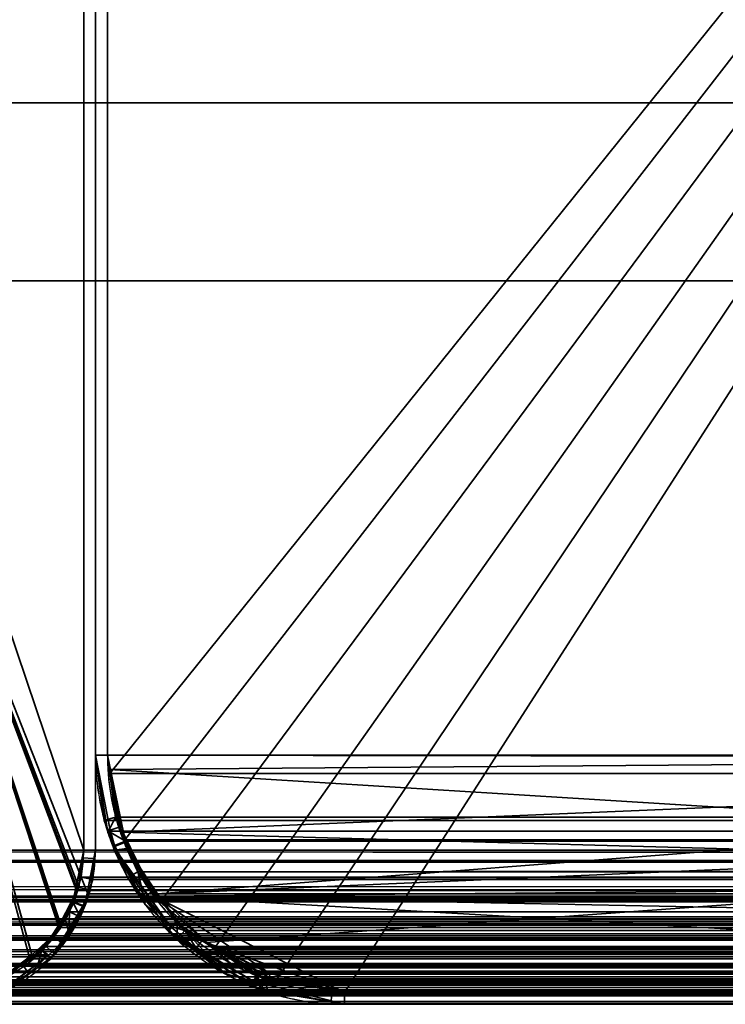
# Model space of a CAD drawing. Header units: millimetres. Extents: x -625 to 3625, y -115 to 71.
# Tile 335 of 656: x 971 to 986, y -50 to -29. Entities that reach past the tile are written whole.
import ezdxf

# ---------------------------------------------------------------- set-up
doc = ezdxf.new("R2010")
doc.units = ezdxf.units.MM
doc.layers.add('152', color=7, linetype='Continuous', true_color=0xffffff)

# ---------------------------------------------------------------- blocks, each defined once
blk = doc.blocks.new('UG_SURFACE_002')
at = {"layer": '152', "color": 252, "linetype": 'Continuous', "lineweight": 35}
for points in [[(2200, -31, 2235), (2200, 69, 2235), (800, 69, 2235), (800, -31, 2235)], [(950, -31, 2085), (950, 69, 2085), (2050, 69, 2085), (2050, -31, 2085)], [(2200, -31, 2235), (800, -31, 2235), (950, -31, 2085), (2050, -31, 2085)]]:
    blk.add_3dface(points, dxfattribs=at)
blk = doc.blocks.new('UG_SURFACE_091')
at = {"layer": '152', "color": 7, "linetype": 'Continuous', "lineweight": 35}
for points in [[(972.75, -46.75, -5), (972.75, -8.75, -5), (973, -8.75, -5), (973, -46.75, -5)], [(972.75, -8.75, -5), (972.75, -46.75, -5), (972.75, -46.75, 2060.75), (972.75, -8.75, 2060.75)], [(973, -46.75, 2060.5), (973, -8.75, 2060.5), (972.75, -8.75, 2060.75), (972.75, -46.75, 2060.75)], [(973, -8.75, 2060.5), (973, -46.75, 2060.5), (973, -46.75, -5), (973, -8.75, -5)], [(972.645, -47.535, 2060.854), (972.75, -46.75, -5), (972.719, -46.913, -5)], [(972.645, -47.535, 2060.854), (972.75, -46.75, 2060.75), (972.75, -46.75, -5)], [(972.75, -46.75, 2060.75), (972.645, -47.535, 2060.854), (972.888, -47.598, 2060.612), (973, -46.75, 2060.5)], [(972.719, -46.913, -5), (972.75, -46.75, -5), (973, -46.75, -5), (972.966, -46.927, -5)], [(972.77, -47.945, -5), (972.776, -47.937, -5), (973, -46.75, 2060.5)], [(973, -46.75, 2060.5), (972.888, -47.598, 2060.612), (972.77, -47.945, -5)], [(973, -46.75, 2060.5), (972.776, -47.937, -5), (972.789, -47.864, -5)], [(972.789, -47.864, -5), (972.966, -46.927, -5), (973, -46.75, 2060.5)], [(972.966, -46.927, -5), (973, -46.75, -5), (973, -46.75, 2060.5)], [(972.521, -47.839, 2060.979), (972.719, -46.913, -5), (972.553, -47.777, -5)], [(972.719, -46.913, -5), (972.521, -47.839, 2060.979), (972.645, -47.535, 2060.854)], [(972.553, -47.777, -5), (972.719, -46.913, -5), (972.966, -46.927, -5), (972.789, -47.864, -5)], [(972.742, -47.919, 2060.758), (972.888, -47.598, 2060.612), (972.645, -47.535, 2060.854), (972.521, -47.839, 2060.979)], [(972.888, -47.598, 2060.612), (972.742, -47.919, 2060.758), (972.77, -47.945, -5)], [(972.048, -49.048, -5), (972.279, -48.695, -5), (972.742, -47.919, 2060.758)], [(972.742, -47.919, 2060.758), (972.452, -48.555, 2061.048), (972.048, -49.048, -5)], [(972.77, -47.945, -5), (972.279, -48.695, -5), (972.084, -48.545, -5), (972.536, -47.852, -5)], [(972.364, -48.223, 2061.136), (972.536, -47.852, -5), (972.084, -48.545, -5)], [(972.279, -48.695, -5), (972.77, -47.945, -5), (972.742, -47.919, 2060.758)], [(972.364, -48.223, 2061.136), (972.521, -47.839, 2060.979), (972.536, -47.852, -5)], [(972.521, -47.839, 2060.979), (972.364, -48.223, 2061.136), (972.452, -48.555, 2061.048), (972.742, -47.919, 2060.758)], [(972.553, -47.777, -5), (972.54, -47.846, -5), (972.521, -47.839, 2060.979)], [(972.54, -47.846, -5), (972.536, -47.852, -5), (972.521, -47.839, 2060.979)], [(972.536, -47.852, -5), (972.54, -47.846, -5), (972.776, -47.937, -5), (972.77, -47.945, -5)], [(972.54, -47.846, -5), (972.553, -47.777, -5), (972.789, -47.864, -5), (972.776, -47.937, -5)], [(972.084, -48.545, -5), (971.861, -48.854, 2061.639), (972.364, -48.223, 2061.136)], [(972.01, -48.966, 2061.49), (972.452, -48.555, 2061.048), (972.364, -48.223, 2061.136), (971.861, -48.854, 2061.639)], [(972.084, -48.545, -5), (971.871, -48.871, -5), (971.861, -48.854, 2061.639)], [(971.871, -48.871, -5), (972.084, -48.545, -5), (972.279, -48.695, -5), (972.048, -49.048, -5)], [(972.452, -48.555, 2061.048), (972.01, -48.966, 2061.49), (972.048, -49.048, -5)], [(971.349, -49.579, 2062.15), (972.01, -48.966, 2061.49), (971.771, -48.968, 2061.729), (970.849, -49.521, 2062.651)], [(971.452, -49.154, -5), (970.849, -49.521, 2062.651), (971.771, -48.968, 2061.729)], [(970.945, -49.764, -5), (970.987, -49.755, -5), (972.01, -48.966, 2061.49)], [(972.01, -48.966, 2061.49), (971.349, -49.579, 2062.15), (970.945, -49.764, -5)], [(970.987, -49.755, -5), (971.593, -49.352, -5), (972.01, -48.966, 2061.49)], [(972.048, -49.048, -5), (971.593, -49.352, -5), (971.452, -49.154, -5), (971.871, -48.871, -5)], [(971.771, -48.968, 2061.729), (971.871, -48.871, -5), (971.452, -49.154, -5)], [(971.593, -49.352, -5), (972.048, -49.048, -5), (972.01, -48.966, 2061.49)], [(971.771, -48.968, 2061.729), (971.861, -48.854, 2061.639), (971.871, -48.871, -5)], [(971.861, -48.854, 2061.639), (971.771, -48.968, 2061.729), (972.01, -48.966, 2061.49)], [(970.849, -49.521, 2062.651), (971.452, -49.154, -5), (970.93, -49.505, -5)], [(970.93, -49.505, -5), (971.452, -49.154, -5), (971.593, -49.352, -5), (970.987, -49.755, -5)]]:
    blk.add_3dface(points, dxfattribs=at)
blk = doc.blocks.new('UG_SURFACE_092')
at = {"layer": '152', "color": 14, "linetype": 'Continuous', "lineweight": 35}
for points in [[(968.7, -34.75, -5), (968.7, -5.75, -5), (970, -5.75, -5), (972.75, -8.5, -5)], [(972.75, -8.5, 2060.75), (970, -5.75, 2063.5), (968.7, -5.75, 2064.8), (968.7, -34.75, 2064.8)], [(972.75, -8.5, -5), (972.75, -46.75, -5), (968.7, -34.75, -5)], [(968.7, -34.75, 2064.8), (972.75, -46.75, 2060.75), (972.75, -8.5, 2060.75)], [(972.75, -8.5, 2060.75), (972.75, -46.75, 2060.75), (972.75, -46.75, -5), (972.75, -8.5, -5)], [(967.75, -34.75, -5), (972.238, -48.323, -5), (971.871, -48.871, -5), (971.671, -49.005, -5)], [(967.75, -34.75, -5), (968.7, -34.75, -5), (972.75, -46.75, -5), (972.596, -47.523, -5)], [(972.596, -47.523, -5), (972.522, -47.898, -5), (972.238, -48.323, -5), (967.75, -34.75, -5)], [(971.671, -49.005, -5), (970.917, -49.509, -5), (967.75, -34.75, -5)], [(967.75, -34.75, 2065.75), (971.657, -48.962, 2061.843), (972.245, -48.417, 2061.255), (972.276, -48.346, 2061.224)], [(967.75, -34.75, 2065.75), (970.911, -49.445, 2062.589), (971.226, -49.362, 2062.274), (971.657, -48.962, 2061.843)], [(967.75, -34.75, 2065.75), (972.646, -47.533, 2060.854), (972.646, -47.532, 2060.854)], [(972.276, -48.346, 2061.224), (972.646, -47.533, 2060.854), (967.75, -34.75, 2065.75)], [(972.646, -47.532, 2060.854), (972.75, -46.75, 2060.75), (968.7, -34.75, 2064.8), (967.75, -34.75, 2065.75)], [(972.596, -47.523, -5), (972.75, -46.75, -5), (972.75, -46.75, 2060.75)], [(972.75, -46.75, 2060.75), (972.646, -47.532, 2060.854), (972.596, -47.523, -5)], [(972.238, -48.323, -5), (972.522, -47.898, -5), (972.646, -47.533, 2060.854)], [(972.646, -47.533, 2060.854), (972.276, -48.346, 2061.224), (972.238, -48.323, -5)], [(972.522, -47.898, -5), (972.596, -47.523, -5), (972.646, -47.533, 2060.854)], [(972.646, -47.532, 2060.854), (972.646, -47.533, 2060.854), (972.596, -47.523, -5)], [(971.671, -49.005, -5), (971.871, -48.871, -5), (972.276, -48.346, 2061.224)], [(972.276, -48.346, 2061.224), (972.245, -48.417, 2061.255), (971.671, -49.005, -5)], [(971.871, -48.871, -5), (972.238, -48.323, -5), (972.276, -48.346, 2061.224)], [(972.245, -48.417, 2061.255), (971.657, -48.962, 2061.843), (971.671, -49.005, -5)], [(970.917, -49.509, -5), (971.671, -49.005, -5), (971.657, -48.962, 2061.843)], [(971.657, -48.962, 2061.843), (971.226, -49.362, 2062.274), (970.917, -49.509, -5)]]:
    blk.add_3dface(points, dxfattribs=at)
blk = doc.blocks.new('UG_SURFACE_093')
at = {"layer": '152', "color": 41, "linetype": 'Continuous', "lineweight": 35}
for points in [[(2102.25, -49.75, 2135.75), (2102.25, -34.75, 2135.75), (897.75, -34.75, 2135.75), (897.75, -49.75, 2135.75)], [(2102.25, -34.75, 2135.75), (2032.25, -34.75, 2065.75), (967.75, -34.75, 2065.75), (897.75, -34.75, 2135.75)], [(2032.25, -34.75, 2065.75), (2032.25, -49.75, 2065.75), (967.75, -49.75, 2065.75), (967.75, -34.75, 2065.75)], [(2032.25, -49.75, 2065.75), (2102.25, -49.75, 2135.75), (897.75, -49.75, 2135.75), (967.75, -49.75, 2065.75)]]:
    blk.add_3dface(points, dxfattribs=at)
blk = doc.blocks.new('UG_SURFACE_094')
at = {"layer": '152', "color": 14, "linetype": 'Continuous', "lineweight": 35}
for points in [[(2107.25, -31, 2140.75), (2102.25, -31, 2135.75), (897.75, -31, 2135.75), (892.75, -31, 2140.75)], [(2107.25, -46.75, 2140.75), (2107.25, -31, 2140.75), (892.75, -31, 2140.75), (892.75, -46.75, 2140.75)], [(897.75, -31, 2135.75), (2102.25, -31, 2135.75), (2102.25, -49.75, 2135.75), (897.75, -49.75, 2135.75)], [(2107.25, -46.75, 2140.75), (892.75, -46.75, 2140.75), (892.781, -46.983, 2140.719)], [(892.781, -46.983, 2140.719), (2107.227, -46.987, 2140.727), (2107.25, -46.75, 2140.75)], [(2107.195, -47.321, 2140.695), (892.781, -46.983, 2140.719), (892.855, -47.535, 2140.646)], [(2107.195, -47.321, 2140.695), (2107.227, -46.987, 2140.727), (892.781, -46.983, 2140.719)], [(2107.195, -47.321, 2140.695), (892.855, -47.535, 2140.646), (892.972, -47.822, 2140.528)], [(892.972, -47.822, 2140.528), (2107.028, -47.826, 2140.528), (2107.195, -47.321, 2140.695)], [(2107.028, -47.826, 2140.528), (892.972, -47.822, 2140.528), (893.137, -48.223, 2140.363)], [(2106.954, -48.049, 2140.454), (2107.028, -47.826, 2140.528), (893.137, -48.223, 2140.363)], [(2106.954, -48.049, 2140.454), (893.137, -48.223, 2140.363), (893.431, -48.592, 2140.069)], [(893.431, -48.592, 2140.069), (2106.576, -48.607, 2140.076), (2106.954, -48.049, 2140.454)], [(2106.46, -48.779, 2139.96), (893.431, -48.592, 2140.069), (893.729, -48.967, 2139.771)], [(2106.46, -48.779, 2139.96), (2106.576, -48.607, 2140.076), (893.431, -48.592, 2140.069)], [(2106.46, -48.779, 2139.96), (893.729, -48.967, 2139.771), (894.104, -49.192, 2139.396)], [(894.104, -49.192, 2139.396), (2105.897, -49.206, 2139.397), (2106.46, -48.779, 2139.96)], [(2105.897, -49.206, 2139.397), (894.104, -49.192, 2139.396), (894.743, -49.576, 2138.757)], [(2105.61, -49.424, 2139.11), (2105.897, -49.206, 2139.397), (894.743, -49.576, 2138.757)], [(2105.61, -49.424, 2139.11), (894.743, -49.576, 2138.757), (894.886, -49.601, 2138.614)], [(894.886, -49.601, 2138.614), (2105.107, -49.545, 2138.607), (2105.61, -49.424, 2139.11)], [(2105.107, -49.545, 2138.607), (894.886, -49.601, 2138.614), (895.75, -49.75, 2137.75)], [(895.75, -49.75, 2137.75), (2104.25, -49.75, 2137.75), (2105.107, -49.545, 2138.607)], [(2102.25, -49.75, 2135.75), (2104.25, -49.75, 2137.75), (895.75, -49.75, 2137.75), (897.75, -49.75, 2135.75)]]:
    blk.add_3dface(points, dxfattribs=at)
blk = doc.blocks.new('UG_SURFACE_095')
at = {"layer": '152', "color": 14, "linetype": 'Continuous', "lineweight": 35}
for points in [[(2031.3, -34.75, 2064.8), (2031.3, -5.75, 2064.8), (968.7, -5.75, 2064.8), (968.7, -34.75, 2064.8)], [(968.7, -34.75, 2064.8), (968.7, -5.75, 2064.8), (970, -5.75, 2063.5), (972.75, -8.5, 2060.75)], [(972.75, -8.5, 2060.75), (972.75, -46.75, 2060.75), (968.7, -34.75, 2064.8)], [(2027.25, -8.5, 2060.75), (2027.25, -46.75, 2060.75), (972.75, -46.75, 2060.75), (972.75, -8.5, 2060.75)], [(967.75, -34.75, 2065.75), (968.7, -34.75, 2064.8), (972.75, -46.75, 2060.75), (972.695, -47.321, 2060.805)], [(967.75, -34.75, 2065.75), (971.612, -49.043, 2061.888), (971.11, -49.424, 2062.39), (970.832, -49.491, 2062.668)], [(972.695, -47.321, 2060.805), (972.602, -47.602, 2060.898), (967.75, -34.75, 2065.75)], [(972.602, -47.602, 2060.898), (972.454, -48.049, 2061.046), (972.229, -48.382, 2061.271), (967.75, -34.75, 2065.75)], [(972.229, -48.382, 2061.271), (971.96, -48.779, 2061.54), (971.612, -49.043, 2061.888), (967.75, -34.75, 2065.75)], [(2032.25, -49.75, 2065.75), (2032.25, -34.75, 2065.75), (967.75, -34.75, 2065.75), (967.75, -49.75, 2065.75)], [(2032.25, -34.75, 2065.75), (2031.3, -34.75, 2064.8), (968.7, -34.75, 2064.8), (967.75, -34.75, 2065.75)], [(972.695, -47.321, 2060.805), (2027.25, -46.75, 2060.75), (2027.354, -47.535, 2060.854)], [(972.695, -47.321, 2060.805), (972.75, -46.75, 2060.75), (2027.25, -46.75, 2060.75)], [(2027.354, -47.535, 2060.854), (972.602, -47.602, 2060.898), (972.695, -47.321, 2060.805)], [(972.454, -48.049, 2061.046), (972.602, -47.602, 2060.898), (2027.385, -47.61, 2060.885)], [(972.454, -48.049, 2061.046), (2027.385, -47.61, 2060.885), (2027.637, -48.223, 2061.136)], [(2027.354, -47.535, 2060.854), (2027.385, -47.61, 2060.885), (972.602, -47.602, 2060.898)], [(2027.637, -48.223, 2061.136), (972.229, -48.382, 2061.271), (972.454, -48.049, 2061.046)], [(2027.637, -48.223, 2061.136), (2027.766, -48.386, 2061.266), (972.229, -48.382, 2061.271)], [(971.96, -48.779, 2061.54), (972.229, -48.382, 2061.271), (2027.766, -48.386, 2061.266)], [(971.96, -48.779, 2061.54), (2027.766, -48.386, 2061.266), (2028.229, -48.967, 2061.729)], [(2028.229, -48.967, 2061.729), (971.612, -49.043, 2061.888), (971.96, -48.779, 2061.54)], [(2028.229, -48.967, 2061.729), (2028.38, -49.058, 2061.88), (971.612, -49.043, 2061.888)], [(971.11, -49.424, 2062.39), (971.612, -49.043, 2061.888), (2028.38, -49.058, 2061.88)], [(971.11, -49.424, 2062.39), (2028.38, -49.058, 2061.88), (2029.166, -49.53, 2062.666)], [(2029.243, -49.576, 2062.743), (969.983, -49.694, 2063.517), (970.832, -49.491, 2062.668)], [(2029.243, -49.576, 2062.743), (2030.014, -49.709, 2063.514), (969.983, -49.694, 2063.517)], [(2029.166, -49.53, 2062.666), (970.832, -49.491, 2062.668), (971.11, -49.424, 2062.39)], [(970.832, -49.491, 2062.668), (2029.166, -49.53, 2062.666), (2029.243, -49.576, 2062.743)], [(2030.25, -49.75, 2063.75), (2032.25, -49.75, 2065.75), (967.75, -49.75, 2065.75), (969.75, -49.75, 2063.75)], [(969.75, -49.75, 2063.75), (969.983, -49.694, 2063.517), (2030.014, -49.709, 2063.514)], [(2030.014, -49.709, 2063.514), (2030.25, -49.75, 2063.75), (969.75, -49.75, 2063.75)]]:
    blk.add_3dface(points, dxfattribs=at)
blk = doc.blocks.new('UG_SURFACE_096')
at = {"layer": '152', "color": 7, "linetype": 'Continuous', "lineweight": 35}
for points in [[(972.75, -8.75, 2060.75), (972.75, -46.75, 2060.75), (2027.25, -46.75, 2060.75), (2027.25, -8.75, 2060.75)], [(972.75, -46.75, 2060.75), (972.75, -8.75, 2060.75), (973, -8.75, 2060.5), (973, -46.75, 2060.5)], [(2027, -8.75, 2060.5), (2027, -46.75, 2060.5), (973, -46.75, 2060.5), (973, -8.75, 2060.5)], [(2107.5, -46.75, 2141), (2107.5, -31, 2141), (892.5, -31, 2141), (892.5, -46.75, 2141)], [(2107.25, -31, 2140.75), (892.75, -31, 2140.75), (892.5, -31, 2141), (2107.5, -31, 2141)], [(892.75, -46.75, 2140.75), (892.75, -31, 2140.75), (2107.25, -31, 2140.75), (2107.25, -46.75, 2140.75)], [(2107.44, -47.369, 2140.941), (892.5, -46.75, 2141), (892.613, -47.6, 2140.887)], [(2107.44, -47.369, 2140.941), (2107.5, -46.75, 2141), (892.5, -46.75, 2141)], [(892.75, -46.75, 2140.75), (2107.25, -46.75, 2140.75), (2107.195, -47.321, 2140.695)], [(892.855, -47.535, 2140.646), (892.75, -46.75, 2140.75), (2107.195, -47.321, 2140.695)], [(2027.354, -47.535, 2060.854), (972.75, -46.75, 2060.75), (972.695, -47.321, 2060.805)], [(973, -46.75, 2060.5), (972.941, -47.369, 2060.56), (972.695, -47.321, 2060.805), (972.75, -46.75, 2060.75)], [(2027.354, -47.535, 2060.854), (2027.25, -46.75, 2060.75), (972.75, -46.75, 2060.75)], [(972.941, -47.369, 2060.56), (2027, -46.75, 2060.5), (2027.113, -47.6, 2060.613)], [(972.941, -47.369, 2060.56), (973, -46.75, 2060.5), (2027, -46.75, 2060.5)], [(2107.44, -47.369, 2140.941), (892.613, -47.6, 2140.887), (892.672, -47.743, 2140.828)], [(892.672, -47.743, 2140.828), (2107.318, -47.738, 2140.818), (2107.44, -47.369, 2140.941)], [(892.978, -47.837, 2140.522), (892.855, -47.535, 2140.646), (2107.195, -47.321, 2140.695)], [(2107.195, -47.321, 2140.695), (2107.023, -47.842, 2140.523), (892.978, -47.837, 2140.522)], [(972.695, -47.321, 2060.805), (972.523, -47.842, 2060.977), (2027.478, -47.837, 2060.978)], [(972.84, -47.673, 2060.66), (972.679, -48.158, 2060.821), (972.523, -47.842, 2060.977), (972.695, -47.321, 2060.805)], [(972.695, -47.321, 2060.805), (2027.478, -47.837, 2060.978), (2027.354, -47.535, 2060.854)], [(972.695, -47.321, 2060.805), (972.941, -47.369, 2060.56), (972.84, -47.673, 2060.66)], [(2027.113, -47.6, 2060.613), (972.84, -47.673, 2060.66), (972.941, -47.369, 2060.56)], [(972.679, -48.158, 2060.821), (972.84, -47.673, 2060.66), (2027.146, -47.681, 2060.646)], [(972.679, -48.158, 2060.821), (2027.146, -47.681, 2060.646), (2027.419, -48.346, 2060.919)], [(2027.113, -47.6, 2060.613), (2027.146, -47.681, 2060.646), (972.84, -47.673, 2060.66)], [(2107.318, -47.738, 2140.818), (892.672, -47.743, 2140.828), (892.919, -48.346, 2140.581)], [(2107.179, -48.158, 2140.679), (2107.318, -47.738, 2140.818), (892.919, -48.346, 2140.581)], [(893.137, -48.223, 2140.363), (892.978, -47.837, 2140.522), (2107.023, -47.842, 2140.523)], [(893.137, -48.223, 2140.363), (2107.023, -47.842, 2140.523), (2106.954, -48.049, 2140.454)], [(2027.637, -48.223, 2061.136), (972.523, -47.842, 2060.977), (972.454, -48.049, 2061.046)], [(972.679, -48.158, 2060.821), (972.454, -48.049, 2061.046), (972.523, -47.842, 2060.977)], [(2027.637, -48.223, 2061.136), (2027.478, -47.837, 2060.978), (972.523, -47.842, 2060.977)], [(2106.954, -48.049, 2140.454), (2106.46, -48.779, 2139.96), (893.137, -48.223, 2140.363)], [(2028.138, -48.853, 2061.638), (972.454, -48.049, 2061.046), (971.96, -48.779, 2061.54)], [(972.435, -48.518, 2061.064), (972.144, -48.948, 2061.356), (971.96, -48.779, 2061.54), (972.454, -48.049, 2061.046)], [(972.454, -48.049, 2061.046), (972.679, -48.158, 2060.821), (972.435, -48.518, 2061.064)], [(972.454, -48.049, 2061.046), (2028.138, -48.853, 2061.638), (2027.637, -48.223, 2061.136)], [(2107.179, -48.158, 2140.679), (892.919, -48.346, 2140.581), (893.141, -48.625, 2140.359)], [(893.137, -48.223, 2140.363), (2106.46, -48.779, 2139.96), (2106.365, -48.851, 2139.865)], [(2106.365, -48.851, 2139.865), (893.638, -48.853, 2139.862), (893.137, -48.223, 2140.363)], [(893.141, -48.625, 2140.359), (2106.859, -48.63, 2140.359), (2107.179, -48.158, 2140.679)], [(2027.419, -48.346, 2060.919), (972.435, -48.518, 2061.064), (972.679, -48.158, 2060.821)], [(2027.419, -48.346, 2060.919), (2027.559, -48.522, 2061.059), (972.435, -48.518, 2061.064)], [(972.144, -48.948, 2061.356), (972.435, -48.518, 2061.064), (2027.559, -48.522, 2061.059)], [(972.144, -48.948, 2061.356), (2027.559, -48.522, 2061.059), (2028.061, -49.152, 2061.561)], [(2106.644, -48.948, 2140.144), (893.141, -48.625, 2140.359), (893.561, -49.152, 2139.939)], [(2106.644, -48.948, 2140.144), (2106.859, -48.63, 2140.359), (893.141, -48.625, 2140.359)], [(2106.644, -48.948, 2140.144), (893.561, -49.152, 2139.939), (893.853, -49.328, 2139.647)], [(893.638, -48.853, 2139.862), (2106.365, -48.851, 2139.865), (2105.61, -49.424, 2139.11)], [(893.729, -48.967, 2139.771), (893.638, -48.853, 2139.862), (2105.61, -49.424, 2139.11)], [(893.729, -48.967, 2139.771), (2105.61, -49.424, 2139.11), (2105.348, -49.487, 2138.848)], [(2105.348, -49.487, 2138.848), (894.651, -49.521, 2138.849), (893.729, -48.967, 2139.771)], [(893.853, -49.328, 2139.647), (2106.143, -49.328, 2139.643), (2106.644, -48.948, 2140.144)], [(2028.229, -48.967, 2061.729), (971.865, -48.851, 2061.635), (971.11, -49.424, 2062.39)], [(971.767, -49.234, 2061.733), (971.223, -49.647, 2062.277), (971.11, -49.424, 2062.39), (971.865, -48.851, 2061.635)], [(971.11, -49.424, 2062.39), (2029.15, -49.521, 2062.651), (2028.229, -48.967, 2061.729)], [(971.865, -48.851, 2061.635), (971.96, -48.779, 2061.54), (972.144, -48.948, 2061.356), (971.767, -49.234, 2061.733)], [(2028.061, -49.152, 2061.561), (971.767, -49.234, 2061.733), (972.144, -48.948, 2061.356)], [(971.96, -48.779, 2061.54), (971.865, -48.851, 2061.635), (2028.138, -48.853, 2061.638)], [(2028.229, -48.967, 2061.729), (2028.138, -48.853, 2061.638), (971.865, -48.851, 2061.635)], [(2028.061, -49.152, 2061.561), (2028.225, -49.251, 2061.725), (971.767, -49.234, 2061.733)], [(2106.143, -49.328, 2139.643), (893.853, -49.328, 2139.647), (894.659, -49.811, 2138.841)], [(2105.723, -49.647, 2139.223), (2106.143, -49.328, 2139.643), (894.659, -49.811, 2138.841)], [(971.223, -49.647, 2062.277), (971.767, -49.234, 2061.733), (2028.225, -49.251, 2061.725)], [(971.223, -49.647, 2062.277), (2028.225, -49.251, 2061.725), (2029.076, -49.761, 2062.576)], [(894.743, -49.576, 2138.757), (894.651, -49.521, 2138.849), (2105.348, -49.487, 2138.848)], [(895.75, -49.75, 2137.75), (894.743, -49.576, 2138.757), (2105.348, -49.487, 2138.848)], [(2105.348, -49.487, 2138.848), (2104.25, -49.75, 2137.75), (895.75, -49.75, 2137.75)], [(2029.243, -49.576, 2062.743), (970.848, -49.487, 2062.652), (969.75, -49.75, 2063.75)], [(969.75, -49.75, 2063.75), (2030.25, -49.75, 2063.75), (2029.243, -49.576, 2062.743)], [(971.11, -49.424, 2062.39), (970.848, -49.487, 2062.652), (2029.15, -49.521, 2062.651)], [(2029.243, -49.576, 2062.743), (2029.15, -49.521, 2062.651), (970.848, -49.487, 2062.652)], [(2105.723, -49.647, 2139.223), (894.659, -49.811, 2138.841), (894.747, -49.827, 2138.753)], [(894.747, -49.827, 2138.753), (2105.245, -49.762, 2138.745), (2105.723, -49.647, 2139.223)], [(2105.245, -49.762, 2138.745), (894.747, -49.827, 2138.753), (895.75, -50, 2137.75)], [(2030.25, -49.75, 2063.75), (969.75, -49.75, 2063.75), (895.75, -49.75, 2137.75), (2104.25, -49.75, 2137.75)], [(895.75, -50, 2137.75), (2104.25, -50, 2137.75), (2105.245, -49.762, 2138.745)], [(2029.159, -49.811, 2062.659), (970.003, -49.939, 2063.497), (970.922, -49.719, 2062.578)], [(2029.076, -49.761, 2062.576), (970.922, -49.719, 2062.578), (971.223, -49.647, 2062.277)], [(970.922, -49.719, 2062.578), (2029.076, -49.761, 2062.576), (2029.159, -49.811, 2062.659)], [(2030.25, -50, 2063.75), (2104.25, -50, 2137.75), (895.75, -50, 2137.75), (969.75, -50, 2063.75)], [(969.75, -50, 2063.75), (970.003, -49.939, 2063.497), (2029.994, -49.956, 2063.494)], [(2029.994, -49.956, 2063.494), (2030.25, -50, 2063.75), (969.75, -50, 2063.75)], [(2029.159, -49.811, 2062.659), (2029.994, -49.956, 2063.494), (970.003, -49.939, 2063.497)]]:
    blk.add_3dface(points, dxfattribs=at)
blk = doc.blocks.new('UG_SURFACE_101')
at = {"layer": '152', "color": 7, "linetype": 'Continuous', "lineweight": 35}
for points in [[(973.25, -44.75, 2060.25), (973.25, -34.75, 2060.25), (973, -34.75, 2060.5), (973, -44.75, 2060.5)], [(973.25, -34.75, -5), (973.25, -44.75, -5), (973, -44.75, -5), (973, -34.75, -5)], [(973, -44.75, 2060.5), (973, -34.75, 2060.5), (973, -34.75, -5), (973, -44.75, -5)], [(973.25, -34.75, 2060.25), (973.25, -34.75, -5), (973, -34.75, -5), (973, -34.75, 2060.5)], [(973.25, -44.75, -5), (973.25, -34.75, -5), (973.25, -34.75, 2060.25), (973.25, -44.75, 2060.25)], [(973.25, -44.75, -5), (973.561, -46.248, -5), (973.312, -46.327, -5), (973, -44.75, -5)], [(973, -44.75, 2060.5), (973.26, -46.381, 2060.24), (973.424, -46.058, 2060.076), (973.25, -44.75, 2060.25)], [(973, -44.75, -5), (973.312, -46.327, -5), (973.26, -46.381, 2060.24)], [(973.26, -46.381, 2060.24), (973, -44.75, 2060.5), (973, -44.75, -5)], [(973.25, -44.75, -5), (973.25, -44.75, 2060.25), (973.424, -46.058, 2060.076)], [(973.424, -46.058, 2060.076), (973.561, -46.248, -5), (973.25, -44.75, -5)], [(973.632, -46.565, 2059.868), (973.424, -46.058, 2060.076), (973.26, -46.381, 2060.24), (973.4, -46.65, 2060.1)], [(973.561, -46.248, -5), (973.424, -46.058, 2060.076), (973.632, -46.565, 2059.868)], [(973.382, -46.68, -5), (973.312, -46.327, -5), (973.561, -46.248, -5), (973.63, -46.584, -5)], [(973.632, -46.565, 2059.868), (973.63, -46.584, -5), (973.561, -46.248, -5)], [(973.4, -46.65, 2060.1), (973.26, -46.381, 2060.24), (973.312, -46.327, -5)], [(973.312, -46.327, -5), (973.382, -46.68, -5), (973.4, -46.65, 2060.1)], [(973.63, -46.584, -5), (973.658, -46.716, -5), (973.395, -46.749, -5), (973.382, -46.68, -5)], [(974.046, -47.895, 2059.454), (973.4, -46.65, 2060.1), (973.382, -46.68, -5)], [(973.382, -46.68, -5), (973.395, -46.749, -5), (974.582, -48.36, 2058.918)], [(974.582, -48.36, 2058.918), (974.046, -47.895, 2059.454), (973.382, -46.68, -5)], [(973.4, -46.65, 2060.1), (974.046, -47.895, 2059.454), (973.894, -47.205, 2059.606), (973.632, -46.565, 2059.868)], [(973.658, -46.716, -5), (973.63, -46.584, -5), (973.632, -46.565, 2059.868)], [(973.658, -46.716, -5), (973.632, -46.565, 2059.868), (973.894, -47.205, 2059.606)], [(973.658, -46.716, -5), (974.244, -47.587, -5), (974.047, -47.727, -5), (973.395, -46.749, -5)], [(974.582, -48.36, 2058.918), (973.395, -46.749, -5), (974.047, -47.727, -5)], [(973.894, -47.205, 2059.606), (974.244, -47.587, -5), (973.658, -46.716, -5)], [(974.244, -47.587, -5), (973.894, -47.205, 2059.606), (974.732, -48.257, 2058.768)], [(974.732, -48.257, 2058.768), (973.894, -47.205, 2059.606), (974.046, -47.895, 2059.454), (974.582, -48.36, 2058.918)], [(974.538, -48.462, -5), (974.047, -47.727, -5), (974.244, -47.587, -5), (974.714, -48.286, -5)], [(974.732, -48.257, 2058.768), (974.714, -48.286, -5), (974.244, -47.587, -5)], [(974.047, -47.727, -5), (974.538, -48.462, -5), (974.582, -48.36, 2058.918)], [(974.714, -48.286, -5), (975.258, -48.64, -5), (975.108, -48.836, -5), (974.538, -48.462, -5)], [(974.582, -48.36, 2058.918), (974.882, -48.446, 2058.618), (974.732, -48.257, 2058.768)], [(974.714, -48.286, -5), (974.732, -48.257, 2058.768), (974.882, -48.446, 2058.618)], [(974.882, -48.446, 2058.618), (975.258, -48.64, -5), (974.714, -48.286, -5)], [(975.732, -49.357, 2057.768), (974.582, -48.36, 2058.918), (974.538, -48.462, -5)], [(974.538, -48.462, -5), (975.108, -48.836, -5), (976.333, -49.51, 2057.167)], [(976.333, -49.51, 2057.167), (975.732, -49.357, 2057.768), (974.538, -48.462, -5)], [(974.882, -48.446, 2058.618), (974.582, -48.36, 2058.918), (975.732, -49.357, 2057.768)], [(975.258, -48.64, -5), (974.882, -48.446, 2058.618), (976.418, -49.368, 2057.081)], [(975.732, -49.357, 2057.768), (976.333, -49.51, 2057.167), (976.418, -49.368, 2057.081), (974.882, -48.446, 2058.618)], [(976.319, -49.629, -5), (975.108, -48.836, -5), (975.258, -48.64, -5), (976.413, -49.393, -5)], [(976.418, -49.368, 2057.081), (976.413, -49.393, -5), (975.258, -48.64, -5)], [(975.108, -48.836, -5), (976.319, -49.629, -5), (976.333, -49.51, 2057.167)], [(976.333, -49.51, 2057.167), (976.571, -49.46, 2056.929), (976.418, -49.368, 2057.081)], [(976.424, -49.4, -5), (976.413, -49.393, -5), (976.418, -49.368, 2057.081)], [(976.424, -49.4, -5), (976.418, -49.368, 2057.081), (976.571, -49.46, 2056.929)], [(976.413, -49.393, -5), (976.424, -49.4, -5), (976.319, -49.629, -5)], [(976.424, -49.4, -5), (976.333, -49.638, -5), (976.319, -49.629, -5)], [(976.333, -49.51, 2057.167), (976.319, -49.629, -5), (976.333, -49.638, -5)], [(976.424, -49.4, -5), (976.538, -49.422, -5), (976.451, -49.66, -5), (976.333, -49.638, -5)], [(978.25, -49.75, 2055.25), (976.571, -49.46, 2056.929), (976.333, -49.51, 2057.167), (978.25, -50, 2055.25)], [(978.25, -50, 2055.25), (976.333, -49.51, 2057.167), (976.333, -49.638, -5)], [(976.571, -49.46, 2056.929), (976.538, -49.422, -5), (976.424, -49.4, -5)], [(976.538, -49.422, -5), (977.978, -49.698, -5), (977.964, -49.946, -5), (976.451, -49.66, -5)], [(977.978, -49.698, -5), (976.538, -49.422, -5), (976.571, -49.46, 2056.929)], [(977.978, -49.698, -5), (976.571, -49.46, 2056.929), (978.25, -49.75, 2055.25)], [(976.333, -49.638, -5), (976.451, -49.66, -5), (978.25, -50, 2055.25)], [(978.25, -50, 2055.25), (976.451, -49.66, -5), (977.964, -49.946, -5)], [(977.978, -49.698, -5), (978.25, -49.75, -5), (978.25, -50, -5), (977.964, -49.946, -5)], [(978.25, -49.75, 2055.25), (978.25, -49.75, -5), (977.978, -49.698, -5)], [(978.25, -49.75, -5), (1007.25, -49.75, -5), (1007.25, -50, -5), (978.25, -50, -5)], [(978.25, -49.75, 2055.25), (1007.25, -49.75, 2026.25), (1007.25, -49.75, -5), (978.25, -49.75, -5)], [(1007.25, -49.75, 2026.25), (978.25, -49.75, 2055.25), (978.25, -50, 2055.25), (1007.25, -50, 2026.25)], [(977.964, -49.946, -5), (978.25, -50, -5), (978.25, -50, 2055.25)], [(978.25, -50, 2055.25), (978.25, -50, -5), (1007.25, -50, -5), (1007.25, -50, 2026.25)]]:
    blk.add_3dface(points, dxfattribs=at)
blk = doc.blocks.new('UG_SURFACE_102')
at = {"layer": '152', "color": 31, "linetype": 'Continuous', "lineweight": 35}
for points in [[(973.25, -44.75, -5), (973.25, -3.75, -5), (1012.25, 3.25, -5), (1012.25, -44.75, -5)], [(1012.25, -44.75, 2021.25), (1012.25, 3.25, 2021.25), (973.25, -3.75, 2060.25)], [(973.25, -44.75, 2060.25), (973.25, -3.75, 2060.25), (973.25, -3.75, -5), (973.25, -44.75, -5)], [(973.25, -3.75, 2060.25), (1012.076, -46.055, 2021.424), (1012.077, -46.054, 2021.423), (1012.25, -44.75, 2021.25)], [(1011.461, -47.41, 2022.039), (973.25, -3.75, 2060.25), (973.25, -44.75, 2060.25), (973.298, -45.05, 2060.202)], [(973.25, -3.75, 2060.25), (1011.461, -47.41, 2022.039), (1012.076, -46.055, 2021.424)], [(973.25, -44.75, -5), (973.31, -45.052, -5), (973.298, -45.05, 2060.202)], [(973.298, -45.05, 2060.202), (973.25, -44.75, 2060.25), (973.25, -44.75, -5)], [(1012.25, -44.75, -5), (973.31, -45.052, -5), (973.25, -44.75, -5)], [(1012.25, -44.75, -5), (973.573, -46.372, -5), (973.31, -45.052, -5)], [(974.306, -47.674, -5), (973.631, -46.663, -5), (973.573, -46.372, -5), (1012.25, -44.75, -5)], [(974.306, -47.674, -5), (1012.25, -44.75, -5), (1011.994, -46.039, -5)], [(973.497, -46.303, 2060.003), (973.298, -45.05, 2060.202), (973.31, -45.052, -5)], [(1011.461, -47.41, 2022.039), (973.298, -45.05, 2060.202), (973.497, -46.303, 2060.003), (973.533, -46.372, 2059.967)], [(973.31, -45.052, -5), (973.573, -46.372, -5), (973.533, -46.372, 2059.967)], [(973.533, -46.372, 2059.967), (973.497, -46.303, 2060.003), (973.31, -45.052, -5)], [(975.326, -48.694, -5), (974.714, -48.286, -5), (974.306, -47.674, -5), (1011.994, -46.039, -5)], [(975.326, -48.694, -5), (1011.994, -46.039, -5), (1007.25, -49.75, -5), (978.25, -49.75, -5)], [(974.234, -47.72, 2059.266), (973.533, -46.372, 2059.967), (973.573, -46.372, -5)], [(973.533, -46.372, 2059.967), (974.234, -47.72, 2059.266), (1011.461, -47.41, 2022.039)], [(973.573, -46.372, -5), (973.631, -46.663, -5), (974.234, -47.72, 2059.266)], [(973.631, -46.663, -5), (974.306, -47.674, -5), (974.234, -47.72, 2059.266)], [(1010.429, -48.436, 2023.072), (1011.407, -47.528, 2022.093), (1011.461, -47.41, 2022.039), (974.234, -47.72, 2059.266)], [(974.247, -47.745, 2059.253), (974.234, -47.72, 2059.266), (974.306, -47.674, -5)], [(974.234, -47.72, 2059.266), (976.676, -49.348, 2056.824), (978.25, -49.75, 2055.25)], [(978.25, -49.75, 2055.25), (1007.25, -49.75, 2026.25), (1007.701, -49.631, 2025.799), (974.234, -47.72, 2059.266)], [(1007.701, -49.631, 2025.799), (1009.185, -49.241, 2024.315), (1010.429, -48.436, 2023.072), (974.234, -47.72, 2059.266)], [(976.676, -49.348, 2056.824), (974.234, -47.72, 2059.266), (974.247, -47.745, 2059.253), (975.318, -48.674, 2058.182)], [(975.318, -48.674, 2058.182), (974.247, -47.745, 2059.253), (974.306, -47.674, -5)], [(974.306, -47.674, -5), (974.714, -48.286, -5), (975.318, -48.674, 2058.182)], [(974.714, -48.286, -5), (975.326, -48.694, -5), (975.318, -48.674, 2058.182)], [(975.852, -49.138, 2057.648), (975.318, -48.674, 2058.182), (975.326, -48.694, -5)], [(975.318, -48.674, 2058.182), (975.852, -49.138, 2057.648), (976.676, -49.348, 2056.824)], [(975.326, -48.694, -5), (976.337, -49.369, -5), (976.676, -49.348, 2056.824)], [(976.676, -49.348, 2056.824), (975.852, -49.138, 2057.648), (975.326, -48.694, -5)], [(978.25, -49.75, -5), (976.668, -49.435, -5), (975.326, -48.694, -5)], [(976.668, -49.435, -5), (976.337, -49.369, -5), (975.326, -48.694, -5)], [(976.337, -49.369, -5), (976.668, -49.435, -5), (976.676, -49.348, 2056.824)], [(978.25, -49.75, 2055.25), (976.676, -49.348, 2056.824), (976.668, -49.435, -5)], [(976.668, -49.435, -5), (978.25, -49.75, -5), (978.25, -49.75, 2055.25)], [(978.25, -49.75, 2055.25), (978.25, -49.75, -5), (1007.25, -49.75, -5), (1007.25, -49.75, 2026.25)]]:
    blk.add_3dface(points, dxfattribs=at)
blk = doc.blocks.new('UG_SURFACE_104')
at = {"layer": '152', "color": 31, "linetype": 'Continuous', "lineweight": 35}
for points in [[(2035.75, -34.75, 2069.25), (2035.75, 50.25, 2069.25), (964.25, 50.25, 2069.25), (964.25, -34.75, 2069.25)], [(973.302, -45.138, 2060.198), (973.25, -44.75, 2060.25), (973.25, -3.75, 2060.25), (1012.25, 3.25, 2021.25)], [(1012.25, 3.25, 2021.25), (973.62, -46.537, 2059.88), (973.424, -46.058, 2060.076), (973.302, -45.138, 2060.198)], [(1012.25, 3.25, 2021.25), (974.384, -47.82, 2059.116), (973.894, -47.205, 2059.606), (973.62, -46.537, 2059.88)], [(975.506, -48.82, 2057.994), (974.882, -48.446, 2058.618), (974.384, -47.82, 2059.116), (1012.25, 3.25, 2021.25)], [(1012.25, 3.25, 2021.25), (976.81, -49.501, 2056.69), (976.571, -49.46, 2056.929), (975.506, -48.82, 2057.994)], [(978.25, -49.75, 2055.25), (976.81, -49.501, 2056.69), (1012.25, 3.25, 2021.25)], [(1012.25, 3.25, 2021.25), (1007.639, -49.657, 2025.862), (1007.25, -49.75, 2026.25), (978.25, -49.75, 2055.25)], [(2031.25, -3.75, 2064.75), (2031.25, -34.75, 2064.75), (968.75, -34.75, 2064.75), (968.75, -3.75, 2064.75)], [(2026.75, -44.75, 2060.25), (2026.75, -3.75, 2060.25), (973.25, -3.75, 2060.25), (973.25, -44.75, 2060.25)], [(2031.25, -34.75, 2064.75), (2035.75, -34.75, 2069.25), (964.25, -34.75, 2069.25), (968.75, -34.75, 2064.75)], [(2026.75, -44.75, 2060.25), (973.25, -44.75, 2060.25), (973.302, -45.138, 2060.198)], [(973.302, -45.138, 2060.198), (2026.712, -45.144, 2060.212), (2026.75, -44.75, 2060.25)], [(2026.659, -45.702, 2060.158), (973.302, -45.138, 2060.198), (973.424, -46.058, 2060.076)], [(2026.659, -45.702, 2060.158), (2026.712, -45.144, 2060.212), (973.302, -45.138, 2060.198)], [(2026.659, -45.702, 2060.158), (973.424, -46.058, 2060.076), (973.62, -46.537, 2059.88)], [(973.62, -46.537, 2059.88), (2026.38, -46.543, 2059.88), (2026.659, -45.702, 2060.158)], [(2026.38, -46.543, 2059.88), (973.62, -46.537, 2059.88), (973.894, -47.205, 2059.606)], [(2026.257, -46.916, 2059.757), (2026.38, -46.543, 2059.88), (973.894, -47.205, 2059.606)], [(2026.257, -46.916, 2059.757), (973.894, -47.205, 2059.606), (974.384, -47.82, 2059.116)], [(974.384, -47.82, 2059.116), (2025.627, -47.845, 2059.127), (2026.257, -46.916, 2059.757)], [(2025.434, -48.131, 2058.934), (974.384, -47.82, 2059.116), (974.882, -48.446, 2058.618)], [(2025.434, -48.131, 2058.934), (2025.627, -47.845, 2059.127), (974.384, -47.82, 2059.116)], [(2025.434, -48.131, 2058.934), (974.882, -48.446, 2058.618), (975.506, -48.82, 2057.994)], [(975.506, -48.82, 2057.994), (2024.495, -48.843, 2057.995), (2025.434, -48.131, 2058.934)], [(2024.495, -48.843, 2057.995), (975.506, -48.82, 2057.994), (976.571, -49.46, 2056.929)], [(2024.016, -49.207, 2057.516), (2024.495, -48.843, 2057.995), (976.571, -49.46, 2056.929)], [(2024.016, -49.207, 2057.516), (976.571, -49.46, 2056.929), (976.81, -49.501, 2056.69)], [(976.81, -49.501, 2056.69), (2023.178, -49.408, 2056.678), (2024.016, -49.207, 2057.516)], [(2023.178, -49.408, 2056.678), (976.81, -49.501, 2056.69), (978.25, -49.75, 2055.25)], [(978.25, -49.75, 2055.25), (2021.75, -49.75, 2055.25), (2023.178, -49.408, 2056.678)], [(1992.75, -49.75, 2026.25), (2021.75, -49.75, 2055.25), (978.25, -49.75, 2055.25), (1007.25, -49.75, 2026.25)]]:
    blk.add_3dface(points, dxfattribs=at)
blk = doc.blocks.new('UG_SURFACE_106')
at = {"layer": '152', "color": 7, "linetype": 'Continuous', "lineweight": 35}
for points in [[(2027, -44.75, 2060.5), (2027, -34.75, 2060.5), (973, -34.75, 2060.5), (973, -44.75, 2060.5)], [(973, -44.75, 2060.5), (973, -34.75, 2060.5), (973.25, -34.75, 2060.25), (973.25, -44.75, 2060.25)], [(2027, -34.75, 2060.5), (2026.75, -34.75, 2060.25), (973.25, -34.75, 2060.25), (973, -34.75, 2060.5)], [(973.25, -44.75, 2060.25), (973.25, -34.75, 2060.25), (2026.75, -34.75, 2060.25), (2026.75, -44.75, 2060.25)], [(2026.817, -46.124, 2060.317), (973, -44.75, 2060.5), (973.183, -46.124, 2060.317)], [(2026.817, -46.124, 2060.317), (2027, -44.75, 2060.5), (973, -44.75, 2060.5)], [(973.25, -44.75, 2060.25), (973.424, -46.058, 2060.076), (973.183, -46.124, 2060.317), (973, -44.75, 2060.5)], [(973.25, -44.75, 2060.25), (2026.75, -44.75, 2060.25), (2026.576, -46.058, 2060.076)], [(973.424, -46.058, 2060.076), (973.25, -44.75, 2060.25), (2026.576, -46.058, 2060.076)], [(973.277, -46.354, 2060.223), (973.183, -46.124, 2060.317), (973.424, -46.058, 2060.076)], [(973.277, -46.354, 2060.223), (973.424, -46.058, 2060.076), (973.631, -46.563, 2059.869)], [(2026.576, -46.058, 2060.076), (2026.369, -46.563, 2059.869), (973.631, -46.563, 2059.869), (973.424, -46.058, 2060.076)], [(973.183, -46.124, 2060.317), (973.277, -46.354, 2060.223), (2026.723, -46.354, 2060.223), (2026.817, -46.124, 2060.317)], [(2026.723, -46.354, 2060.223), (973.277, -46.354, 2060.223), (973.676, -47.328, 2059.824)], [(973.631, -46.563, 2059.869), (973.894, -47.205, 2059.606), (973.676, -47.328, 2059.824), (973.277, -46.354, 2060.223)], [(2026.324, -47.328, 2059.824), (2026.723, -46.354, 2060.223), (973.676, -47.328, 2059.824)], [(973.894, -47.205, 2059.606), (973.631, -46.563, 2059.869), (2026.369, -46.563, 2059.869)], [(973.894, -47.205, 2059.606), (2026.369, -46.563, 2059.869), (2026.106, -47.205, 2059.606)], [(974.035, -47.778, 2059.465), (973.676, -47.328, 2059.824), (973.894, -47.205, 2059.606)], [(973.894, -47.205, 2059.606), (974.731, -48.255, 2058.769), (974.714, -48.631, 2058.786), (974.035, -47.778, 2059.465)], [(2026.106, -47.205, 2059.606), (2025.269, -48.255, 2058.769), (974.731, -48.255, 2058.769), (973.894, -47.205, 2059.606)], [(973.676, -47.328, 2059.824), (974.035, -47.778, 2059.465), (2025.965, -47.778, 2059.465), (2026.324, -47.328, 2059.824)], [(2025.286, -48.631, 2058.786), (974.035, -47.778, 2059.465), (974.714, -48.631, 2058.786)], [(2025.286, -48.631, 2058.786), (2025.965, -47.778, 2059.465), (974.035, -47.778, 2059.465)], [(974.731, -48.255, 2058.769), (974.882, -48.446, 2058.618), (974.714, -48.631, 2058.786)], [(974.882, -48.446, 2058.618), (974.731, -48.255, 2058.769), (2025.269, -48.255, 2058.769)], [(974.882, -48.446, 2058.618), (2025.269, -48.255, 2058.769), (2025.118, -48.446, 2058.618)], [(975.186, -48.914, 2058.314), (974.714, -48.631, 2058.786), (974.882, -48.446, 2058.618)], [(974.882, -48.446, 2058.618), (976.418, -49.368, 2057.082), (976.487, -49.695, 2057.013), (975.186, -48.914, 2058.314)], [(2025.118, -48.446, 2058.618), (2023.582, -49.368, 2057.082), (976.418, -49.368, 2057.082), (974.882, -48.446, 2058.618)], [(974.714, -48.631, 2058.786), (975.186, -48.914, 2058.314), (2024.814, -48.914, 2058.314), (2025.286, -48.631, 2058.786)], [(2024.814, -48.914, 2058.314), (975.186, -48.914, 2058.314), (976.487, -49.695, 2057.013)], [(2023.513, -49.695, 2057.013), (2024.814, -48.914, 2058.314), (976.487, -49.695, 2057.013)], [(976.418, -49.368, 2057.082), (976.571, -49.46, 2056.929), (976.487, -49.695, 2057.013)], [(976.418, -49.368, 2057.082), (2023.582, -49.368, 2057.082), (2023.429, -49.46, 2056.929)], [(976.571, -49.46, 2056.929), (976.418, -49.368, 2057.082), (2023.429, -49.46, 2056.929)], [(976.63, -49.72, 2056.87), (976.487, -49.695, 2057.013), (976.571, -49.46, 2056.929)], [(976.571, -49.46, 2056.929), (978.25, -49.75, 2055.25), (978.25, -50, 2055.25), (976.63, -49.72, 2056.87)], [(2023.429, -49.46, 2056.929), (2021.75, -49.75, 2055.25), (978.25, -49.75, 2055.25), (976.571, -49.46, 2056.929)], [(976.487, -49.695, 2057.013), (976.63, -49.72, 2056.87), (2023.37, -49.72, 2056.87), (2023.513, -49.695, 2057.013)], [(978.25, -50, 2055.25), (2021.75, -50, 2055.25), (2023.37, -49.72, 2056.87), (976.63, -49.72, 2056.87)], [(1992.75, -49.75, 2026.25), (1007.25, -49.75, 2026.25), (978.25, -49.75, 2055.25), (2021.75, -49.75, 2055.25)], [(978.25, -49.75, 2055.25), (1007.25, -49.75, 2026.25), (1007.25, -50, 2026.25), (978.25, -50, 2055.25)], [(1992.75, -50, 2026.25), (2021.75, -50, 2055.25), (978.25, -50, 2055.25), (1007.25, -50, 2026.25)]]:
    blk.add_3dface(points, dxfattribs=at)

msp = doc.modelspace()

# ---------------------------------------------------------------- linework, layer by layer
at = {"layer": '152', "color": 252, "linetype": 'Continuous', "lineweight": -3, "true_color": 0x939598}
for p, q in [((973.25, -44.75, 2060.25), (973.25, -3.75, 2060.25)), ((973.25, -44.75, -5), (973.25, -3.75, -5)), ((973.25, -44.75, 2060.25), (973.25, -3.75, 2060.25)), ((972.75, -8.5, 2060.75), (972.75, -46.75, 2060.75)), ((972.75, -8.5, -5), (972.75, -46.75, -5)), ((972.75, -8.5, 2060.75), (972.75, -46.75, 2060.75)), ((972.75, -8.75, 2060.75), (972.75, -46.75, 2060.75)), ((972.75, -8.75, 2060.75), (972.75, -46.75, 2060.75)), ((972.75, -8.75, -5), (972.75, -46.75, -5)), ((973, -8.75, 2060.5), (973, -46.75, 2060.5)), ((973, -8.75, 2060.5), (973, -46.75, 2060.5)), ((973, -8.75, -5), (973, -46.75, -5)), ((800, -31, 2235), (2200, -31, 2235)), ((2107.5, -31, 2141), (892.5, -31, 2141)), ((2107.25, -31, 2140.75), (892.75, -31, 2140.75)), ((2107.25, -31, 2140.75), (892.75, -31, 2140.75)), ((2102.25, -31, 2135.75), (897.75, -31, 2135.75)), ((2050, -31, 2085), (950, -31, 2085)), ((2102.25, -34.75, 2135.75), (897.75, -34.75, 2135.75)), ((2035.75, -34.75, 2069.25), (964.25, -34.75, 2069.25)), ((2032.25, -34.75, 2065.75), (967.75, -34.75, 2065.75)), ((2032.25, -34.75, 2065.75), (967.75, -34.75, 2065.75)), ((2031.3, -34.75, 2064.8), (968.7, -34.75, 2064.8)), ((2031.25, -34.75, 2064.75), (968.75, -34.75, 2064.75)), ((2027, -34.75, 2060.5), (973, -34.75, 2060.5)), ((973, -34.75, 2060.5), (973.25, -34.75, 2060.25)), ((973, -44.75, 2060.5), (973, -34.75, 2060.5)), ((973.25, -34.75, 2060.25), (973, -34.75, 2060.5)), ((973, -44.75, -5), (973, -34.75, -5)), ((973.25, -34.75, -5), (973, -34.75, -5)), ((973, -34.75, 2060.5), (973, -44.75, 2060.5)), ((973, -34.75, 2060.5), (973, -34.75, -5)), ((973.25, -44.75, 2060.25), (973.25, -34.75, 2060.25)), ((973.25, -34.75, 2060.25), (973.25, -34.75, -5)), ((2026.75, -34.75, 2060.25), (973.25, -34.75, 2060.25)), ((973.25, -44.75, -5), (973.25, -34.75, -5)), ((973.25, -44.75, 2060.25), (973.25, -34.75, 2060.25)), ((2027, -44.75, 2060.5), (973, -44.75, 2060.5)), ((973, -44.75, 2060.5), (973, -44.75, -5)), ((973.25, -44.75, 2060.25), (973.25, -44.75, -5)), ((2026.75, -44.75, 2060.25), (973.25, -44.75, 2060.25)), ((2107.5, -46.75, 2141), (892.5, -46.75, 2141)), ((2107.25, -46.75, 2140.75), (892.75, -46.75, 2140.75)), ((2027.25, -46.75, 2060.75), (972.75, -46.75, 2060.75)), ((972.75, -46.75, 2060.75), (972.75, -46.75, -5)), ((2027.25, -46.75, 2060.75), (972.75, -46.75, 2060.75)), ((972.75, -46.75, 2060.75), (972.75, -46.75, -5)), ((2027, -46.75, 2060.5), (973, -46.75, 2060.5)), ((973, -46.75, 2060.5), (973, -46.75, -5)), ((2104.25, -49.75, 2137.75), (895.75, -49.75, 2137.75)), ((2104.25, -49.75, 2137.75), (895.75, -49.75, 2137.75)), ((2102.25, -49.75, 2135.75), (897.75, -49.75, 2135.75)), ((2102.25, -49.75, 2135.75), (897.75, -49.75, 2135.75)), ((2032.25, -49.75, 2065.75), (967.75, -49.75, 2065.75)), ((2032.25, -49.75, 2065.75), (967.75, -49.75, 2065.75)), ((2030.25, -49.75, 2063.75), (969.75, -49.75, 2063.75)), ((1007.25, -49.75, 2026.25), (978.25, -49.75, 2055.25)), ((1007.25, -49.75, -5), (978.25, -49.75, -5)), ((1007.25, -49.75, -5), (978.25, -49.75, -5)), ((978.25, -49.75, 2055.25), (1007.25, -49.75, 2026.25)), ((978.25, -49.75, 2055.25), (978.25, -49.75, -5)), ((978.25, -49.75, 2055.25), (978.25, -49.75, -5)), ((2021.75, -49.75, 2055.25), (978.25, -49.75, 2055.25)), ((978.25, -49.75, 2055.25), (1007.25, -49.75, 2026.25)), ((1007.25, -49.75, 2026.25), (978.25, -49.75, 2055.25)), ((2021.75, -49.75, 2055.25), (978.25, -49.75, 2055.25)), ((2104.25, -50, 2137.75), (895.75, -50, 2137.75)), ((2030.25, -50, 2063.75), (969.75, -50, 2063.75)), ((2021.75, -50, 2055.25), (978.25, -50, 2055.25)), ((1007.25, -50, -5), (978.25, -50, -5)), ((1007.25, -50, 2026.25), (978.25, -50, 2055.25)), ((978.25, -50, 2055.25), (1007.25, -50, 2026.25)), ((978.25, -50, 2055.25), (978.25, -50, -5))]:
    msp.add_line(p, q, dxfattribs=at)
for centre, radius, start, end in [((978.25, -44.75, -5), 5, 180, 270), ((969.75, -46.75, -5), 3, 270, 0)]:
    msp.add_arc(centre, radius, start, end, dxfattribs=at)
for points in [[(973, -44.75, -5), (973, -50, -5), (978.25, -50, -5)], [(973, -44.75, 2060.5), (973, -50, 2060.5), (978.25, -50, 2055.25)], [(973.25, -44.75, 2060.25), (973.25, -49.75, 2060.25), (978.25, -49.75, 2055.25)], [(969.75, -49.75, 2063.75), (972.75, -49.75, 2060.75), (972.75, -46.75, 2060.75)], [(969.75, -50, -5), (973, -50, -5), (973, -46.75, -5)], [(969.75, -50, 2063.75), (973, -50, 2060.5), (973, -46.75, 2060.5)]]:
    msp.add_rational_spline(points, [1, 0.707106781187, 1], degree=2, dxfattribs=at)
for points, degree in [([(973.25, -44.75, -5), (973, -44.75, -5)], 1), ([(2026.75, -44.75, 2060.25), (1675.583, -44.75, 2060.25), (1324.417, -44.75, 2060.25), (973.25, -44.75, 2060.25)], 3), ([(973.25, -44.75, 2060.25), (973.25, -44.75, 1371.833), (973.25, -44.75, 683.417), (973.25, -44.75, -5)], 3), ([(2107.25, -46.75, 2140.75), (1702.417, -46.75, 2140.75), (1297.583, -46.75, 2140.75), (892.75, -46.75, 2140.75)], 3), ([(973, -46.75, -5), (972.75, -46.75, -5)], 1), ([(2030.25, -49.75, 2063.75), (1676.75, -49.75, 2063.75), (1323.25, -49.75, 2063.75), (969.75, -49.75, 2063.75)], 3), ([(978.25, -49.75, -5), (978.25, -50, -5)], 1)]:
    msp.add_open_spline(points, degree=degree, dxfattribs=at)
for points, knots in [([(973, -44.75, 2060.5), (973, -45.597, 2060.5), (973.211, -46.41, 2060.289), (973.895, -47.781, 2059.605), (974.355, -48.333, 2059.145), (975.881, -49.621, 2057.619), (977.063, -50, 2056.437), (978.25, -50, 2055.25)], [0, 0, 0, 0, 0.25, 0.25, 0.5, 0.5, 1, 1, 1, 1]), ([(973.25, -44.75, 2060.25), (973.25, -45.557, 2060.25), (973.451, -46.331, 2060.049), (974.103, -47.636, 2059.397), (974.541, -48.162, 2058.959), (975.994, -49.389, 2057.506), (977.119, -49.75, 2056.381), (978.25, -49.75, 2055.25)], [0, 0, 0, 0, 0.25, 0.25, 0.5, 0.5, 1, 1, 1, 1]), ([(973.25, -44.75, -5), (973.25, -46.063, -5), (973.789, -47.36, -5), (975.64, -49.211, -5), (976.937, -49.75, -5), (978.25, -49.75, -5)], [0, 0, 0, 0, 0.5, 0.5, 1, 1, 1, 1]), ([(973.25, -44.75, 2060.25), (973.25, -45.557, 2060.25), (973.451, -46.331, 2060.049), (974.103, -47.636, 2059.397), (974.541, -48.162, 2058.959), (975.994, -49.389, 2057.506), (977.119, -49.75, 2056.381), (978.25, -49.75, 2055.25)], [0, 0, 0, 0, 0.25, 0.25, 0.5, 0.5, 1, 1, 1, 1]), ([(973.25, -44.75, 2060.25), (973.25, -45.557, 2060.25), (973.451, -46.331, 2060.049), (974.103, -47.636, 2059.397), (974.541, -48.162, 2058.959), (975.994, -49.389, 2057.506), (977.119, -49.75, 2056.381), (978.25, -49.75, 2055.25)], [0, 0, 0, 0, 0.25, 0.25, 0.5, 0.5, 1, 1, 1, 1]), ([(969.75, -50, 2063.75), (970.485, -50, 2063.015), (971.217, -49.764, 2062.283), (972.156, -48.972, 2061.344), (972.442, -48.632, 2061.058), (972.869, -47.78, 2060.631), (973, -47.275, 2060.5), (973, -46.75, 2060.5)], [0, 0, 0, 0, 0.5, 0.5, 0.75, 0.75, 1, 1, 1, 1]), ([(969.75, -49.75, 2063.75), (970.429, -49.75, 2063.071), (971.104, -49.532, 2062.396), (971.971, -48.802, 2061.529), (972.235, -48.487, 2061.265), (972.629, -47.701, 2060.871), (972.75, -47.234, 2060.75), (972.75, -46.75, 2060.75)], [0, 0, 0, 0, 0.5, 0.5, 0.75, 0.75, 1, 1, 1, 1]), ([(969.75, -49.75, 2063.75), (970.429, -49.75, 2063.071), (971.104, -49.532, 2062.396), (971.971, -48.802, 2061.529), (972.235, -48.487, 2061.265), (972.629, -47.701, 2060.871), (972.75, -47.234, 2060.75), (972.75, -46.75, 2060.75)], [0, 0, 0, 0, 0.5, 0.5, 0.75, 0.75, 1, 1, 1, 1]), ([(969.75, -49.75, 2063.75), (970.423, -49.75, 2063.077), (971.101, -49.535, 2062.399), (971.974, -48.799, 2061.526), (972.237, -48.483, 2061.263), (972.629, -47.7, 2060.871), (972.75, -47.235, 2060.75), (972.75, -46.75, 2060.75)], [0, 0, 0, 0, 0.5, 0.5, 0.75, 0.75, 1, 1, 1, 1]), ([(969.75, -49.75, -5), (970.538, -49.75, -5), (971.316, -49.427, -5), (972.427, -48.316, -5), (972.75, -47.538, -5), (972.75, -46.75, -5)], [0, 0, 0, 0, 0.5, 0.5, 1, 1, 1, 1])]:
    msp.add_open_spline(points, degree=3, knots=knots, dxfattribs=at)

# ---------------------------------------------------------------- block references
for name in ['UG_SURFACE_002', 'UG_SURFACE_102', 'UG_SURFACE_104', 'UG_SURFACE_101', 'UG_SURFACE_106', 'UG_SURFACE_092', 'UG_SURFACE_095', 'UG_SURFACE_091', 'UG_SURFACE_096', 'UG_SURFACE_094', 'UG_SURFACE_093']:
    msp.add_blockref(name, (0, 0), dxfattribs=at)

doc.saveas('drawing.dxf')
